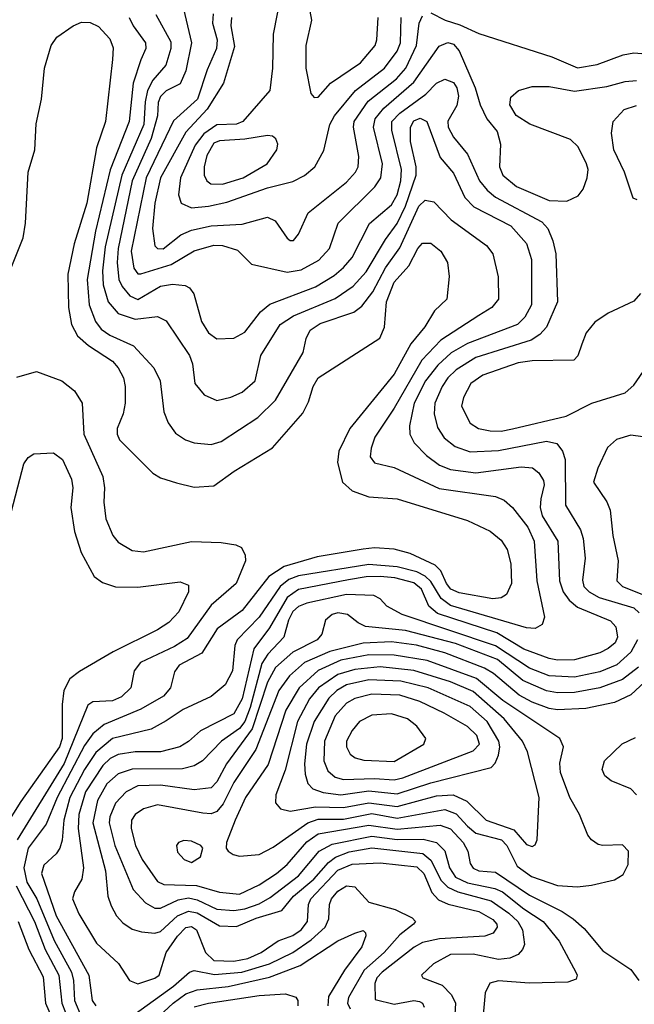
# Model space of a CAD drawing. Extents: x 997028 to 1115134, y 536408 to 618974.
# Tile 344 of 473: x 1043665 to 1045847, y 595751 to 599247. Entities that reach past the tile are written whole.
import ezdxf

# ---------------------------------------------------------------- set-up
doc = ezdxf.new("R2010")
doc.units = 0

msp = doc.modelspace()

# ---------------------------------------------------------------- linework, layer by layer
at = {"layer": '0CON10XD'}
for points in [[(1044680.8, 599355), (1044701.2, 599245), (1044681.2, 599155), (1044681.5, 599075), (1044699.1, 598985), (1044711.1, 598971.1)], [(1044592, 599335), (1044565.3, 599195), (1044562.8, 599075), (1044552.7, 598995), (1044456.9, 598885), (1044435, 598876.5), (1044365, 598873.5), (1044318.4, 598841.6), (1044288.7, 598801.3), (1044235.6, 598685), (1044228.4, 598625), (1044238.5, 598595), (1044275, 598578.9)], [(1044246.4, 599285), (1044275.2, 599165), (1044255.2, 599064.8), (1044235, 599018.8), (1044185, 598993.8), (1044165, 598974.6), (1044157.1, 598952.9), (1044154, 598906), (1044132.2, 598825), (1044064.8, 598675.2), (1044014.2, 598435), (1044010.8, 598385), (1044017.4, 598325), (1044029.3, 598299.3), (1044055.9, 598265.9), (1044085, 598252.9), (1044165, 598300.4), (1044207.5, 598307.5), (1044253.1, 598303.1), (1044267.5, 598295), (1044283.1, 598273.1), (1044310.9, 598175), (1044335, 598134.6), (1044365, 598113.4), (1044425, 598115.9), (1044465, 598137.8), (1044520.4, 598209.6), (1044553, 598237), (1044715, 598298.8), (1044781.2, 598338.8), (1044815, 598366.8), (1044845, 598402.7), (1044907, 598523), (1044985, 598590), (1045005, 598624.6), (1045018.6, 598675), (1045020.3, 598715), (1044986.1, 598855), (1044986.8, 598885), (1045015, 598915.5), (1045107.3, 598982.7), (1045145, 599022), (1045175, 599036.2), (1045205, 599023.8), (1045217, 599005), (1045223.5, 598975), (1045217.6, 598942.4), (1045185, 598886.9), (1045186.5, 598865), (1045205, 598830), (1045255, 598770), (1045298, 598675), (1045325, 598641.1), (1045355, 598616.5), (1045518.8, 598528.8), (1045539.7, 598505), (1045557.9, 598462.1), (1045568.2, 598415), (1045574, 598245), (1045535.8, 598155), (1045511.4, 598128.6), (1045480.5, 598109.5), (1045285, 598047.2), (1045215, 598003.2), (1045184.8, 597975), (1045165.2, 597945), (1045138.7, 597885), (1045137.2, 597847.2), (1045148.5, 597798.5), (1045172.5, 597762.5), (1045211.8, 597731.8), (1045265, 597712.7), (1045365, 597717.7), (1045535, 597750.4), (1045571.9, 597741.9), (1045592.4, 597715), (1045601.6, 597685), (1045602.9, 597522.9), (1045655.9, 597435.9), (1045665.2, 597405), (1045672.6, 597335), (1045662.9, 597257.1), (1045668.4, 597235), (1045687.1, 597215), (1045722.3, 597195), (1045845, 597159), (1045865, 597140.9)], [(1044351.8, 599268.2), (1044349.2, 599235), (1044365.8, 599175), (1044364.4, 599145), (1044330.7, 599069.3), (1044296.3, 598965), (1044211.8, 598888.2), (1044113.7, 598685), (1044061.5, 598425), (1044070, 598365), (1044084.5, 598345), (1044095, 598344.7)], [(1045125, 599271.4), (1045175.8, 599245), (1045228.3, 599228.3), (1045295, 599197.9), (1045554.8, 599114.8), (1045645, 599076.2), (1045715, 599088.2), (1045807.9, 599122.1), (1045845, 599129.4), (1045931.8, 599121.8)], [(1043618.8, 598325), (1043677.7, 598472.3), (1043685.8, 598525), (1043694.8, 598705.2), (1043718.8, 598785), (1043723.4, 598876.6), (1043742.9, 598965), (1043752.9, 599075), (1043776.4, 599155), (1043796.9, 599185), (1043855, 599225.6), (1043885, 599237.8), (1043915, 599236.9), (1043945, 599222.9), (1043985, 599178.6), (1043996.6, 599146.6), (1043994.6, 599105)], [(1044054.2, 599254.2), (1044068.1, 599225), (1044111.4, 599165), (1044112.5, 599145), (1044095.5, 599104.5), (1044067.9, 599022.1), (1044053.7, 598885), (1043986.1, 598713.9), (1043933.9, 598496.1), (1043904.3, 598325), (1043911.6, 598235), (1043933.9, 598175), (1043955, 598147.9), (1043985, 598126.5), (1044069.2, 598089.2), (1044141.3, 598011.3), (1044163.8, 597965), (1044176.5, 597855), (1044192.5, 597815), (1044218.9, 597778.9), (1044254.2, 597755), (1044285, 597744.6), (1044345, 597738.7), (1044381, 597749), (1044510.9, 597835), (1044573.8, 597896.2), (1044671.1, 598065), (1044682.1, 598115), (1044696.2, 598145), (1044732.2, 598167.8), (1044851.7, 598208.3), (1044880, 598230), (1044919.1, 598280.9), (1044964, 598366), (1045015, 598437.3), (1045082.6, 598585), (1045105, 598605.9), (1045135, 598600), (1045196.7, 598536.7), (1045322.5, 598445), (1045345.4, 598415), (1045363.9, 598333.9), (1045364.6, 598255), (1045341.8, 598225), (1045295, 598196.4), (1045160.9, 598109.1), (1045092.3, 598037.7), (1044995, 597868), (1044926.6, 597765), (1044912.7, 597725), (1044910, 597695), (1044925, 597673.1), (1044995, 597656.5), (1045155, 597582.8), (1045354.3, 597554.3), (1045385, 597541.2), (1045415, 597514.5), (1045469.3, 597445), (1045491.6, 597395), (1045500.7, 597255), (1045528.2, 597125), (1045520.5, 597099.5), (1045495.7, 597085.7), (1045465, 597087.6), (1045195, 597166.7), (1045161.3, 597191.3), (1045125, 597251.7), (1045105, 597271.7), (1045075, 597286.5), (1045005.4, 597304.6), (1044905, 597312.8), (1044655, 597272.8), (1044620.6, 597259.4), (1044590.3, 597235), (1044515, 597125.2), (1044437.1, 597045), (1044428.6, 597025), (1044420.8, 596935), (1044395.2, 596884.8), (1044345, 596843.4), (1044245, 596797.3), (1044185, 596757.5), (1044131.9, 596728.1), (1043995, 596694.8), (1043934.9, 596645.1), (1043895.4, 596585), (1043843.6, 596485), (1043822.3, 596405), (1043815.8, 596334.2), (1043807.1, 596305), (1043794.4, 596285.6), (1043750.5, 596245), (1043742.2, 596215), (1043795.1, 596065), (1043910.2, 595855), (1043921.9, 595765), (1043935.3, 595745)], [(1044148.6, 599265), (1044201.2, 599168.8), (1044202, 599145), (1044183.5, 599085), (1044138.4, 599031.6), (1044119, 598995), (1044110.3, 598955), (1044105.6, 598874.4), (1044027.9, 598695), (1043969.2, 598440.8), (1043958.6, 598355), (1043961.3, 598305), (1043979.2, 598245), (1044015, 598203.3), (1044075, 598183.8), (1044155, 598193.3), (1044185, 598177.3), (1044268.2, 598055), (1044278.9, 598025), (1044286.7, 597955), (1044320, 597915), (1044365, 597895.3), (1044415, 597907.1), (1044454.5, 597925), (1044500.8, 597965), (1044521.1, 598055), (1044590.2, 598165), (1044636.8, 598195), (1044785, 598256.8), (1044848.8, 598301.2), (1044895, 598351.4), (1044963.6, 598466.4), (1045005, 598523.2), (1045035.4, 598584.6), (1045072.4, 598695), (1045072.3, 598725), (1045052.4, 598815), (1045053, 598865), (1045065, 598887.4), (1045087.1, 598897.1), (1045110.5, 598885), (1045157.4, 598757.4), (1045205, 598701.8), (1045245.7, 598615.7), (1045277.1, 598582.9), (1045408.7, 598515), (1045465, 598451.8), (1045481.9, 598395), (1045482.3, 598235), (1045459.1, 598190.9), (1045432.1, 598165), (1045255, 598097.3), (1045196.5, 598063.5), (1045149.7, 598020.3), (1045105.8, 597965), (1045065.8, 597885), (1045048.6, 597805), (1045050.6, 597775), (1045065.4, 597745), (1045109.8, 597699.8), (1045155.7, 597665.7), (1045195, 597649.4), (1045285, 597637.8), (1045445, 597659.1), (1045485.3, 597655.3), (1045508.5, 597638.5), (1045525, 597611.2), (1045527.1, 597595), (1045514.8, 597545.2), (1045512.6, 597515), (1045520.7, 597485), (1045575.9, 597395.9), (1045581.7, 597255), (1045594.9, 597214.9), (1045615.9, 597185.9), (1045645, 597160.7), (1045762.4, 597112.4), (1045781.8, 597091.8), (1045787.4, 597055), (1045778.9, 597035), (1045755, 597014), (1045725, 596998.7), (1045635, 596974.4), (1045575, 596972.7), (1045545, 596978.4), (1045455, 597012.2), (1045359.4, 597069.4), (1045148.6, 597138.6), (1045117.8, 597165), (1045091.2, 597225), (1045065, 597247.3), (1044996.7, 597265), (1044945, 597270.4), (1044895, 597269.1), (1044832.1, 597257.9), (1044655, 597223.6), (1044614.3, 597195.7), (1044552.1, 597087.9), (1044496.4, 597013.6), (1044455, 596836), (1044425, 596782.4), (1044307.6, 596722.4), (1044265, 596684.1), (1044233.3, 596665), (1044165, 596647.7), (1044075, 596647.4), (1044015, 596638.3), (1043986.3, 596623.7), (1043960.8, 596599.2), (1043898.5, 596505), (1043875.4, 596425), (1043873, 596375), (1043891.7, 596235), (1043885.2, 596194.8), (1043859.9, 596150.1), (1043852.8, 596125), (1043875, 596072.5), (1043938.1, 595968.1), (1044016.4, 595896.4), (1044055.5, 595835), (1044085, 595823.5), (1044145, 595843.7), (1044160.4, 595855), (1044185.5, 595935.5), (1044225, 595993), (1044255, 596023.4), (1044275, 596027.6), (1044293.3, 596015), (1044325.2, 595935), (1044355, 595906.6), (1044425, 595903.6), (1044475, 595913.9), (1044522.8, 595935), (1044583.3, 595976.7), (1044635, 595995.8), (1044665, 596015.6), (1044686.6, 596045), (1044690.7, 596105), (1044699, 596125), (1044795, 596226.9), (1044845, 596248.5), (1044945, 596253.1)], [(1044417.6, 599255), (1044414.2, 599225), (1044428.3, 599151.7), (1044388.4, 599021.6), (1044330.8, 598929.2), (1044255, 598847.4), (1044164.6, 598685), (1044145.1, 598595), (1044136.1, 598506.1), (1044144.5, 598444.5), (1044155, 598434.2), (1044175, 598433.8)], [(1044175, 598433.8), (1044237.4, 598482.6), (1044275, 598499.6), (1044345.5, 598514.5), (1044455, 598520.7), (1044545, 598545.5), (1044572.2, 598532.2), (1044615, 598470.8), (1044625, 598462.9), (1044637.2, 598462.8), (1044655, 598485.8), (1044689.3, 598560.7), (1044825, 598669.7), (1044857.1, 598705), (1044866.3, 598725), (1044868.7, 598761.3), (1044850.6, 598865), (1044853, 598885), (1044902.6, 598957.4), (1045002.9, 599037.1), (1045035.5, 599075), (1045073.9, 599155), (1045083.8, 599235), (1045095, 599260)], [(1044275, 598578.9), (1044335, 598584.8), (1044400.4, 598599.6), (1044545, 598650.3), (1044635, 598672), (1044676.4, 598693.6), (1044712.5, 598725), (1044745, 598782), (1044766.3, 598875), (1044783.3, 598905), (1044857.8, 598995), (1044960.9, 599075), (1045005.3, 599134.7), (1045016.7, 599165), (1045020, 599255)], [(1044711.1, 598971.1), (1044725, 598971.5), (1044769, 599021), (1044875, 599094), (1044927.4, 599155), (1044933.6, 599175), (1044937.3, 599255)], [(1044095, 598344.7), (1044202.4, 598377.6), (1044285, 598426.5), (1044355, 598446.7), (1044384.8, 598444.8), (1044438.2, 598428.2), (1044488.5, 598378.5), (1044615, 598350.2), (1044665, 598358.5), (1044726.8, 598393.2), (1044764.7, 598435), (1044795.3, 598525), (1044926.3, 598653.7), (1044947, 598685), (1044953.4, 598735), (1044921.6, 598865), (1044927.2, 598895), (1044957.6, 598932.4), (1045064.1, 599025), (1045155, 599152.7), (1045185, 599165.6), (1045205, 599160.2), (1045225, 599136.2), (1045281.9, 599005), (1045300, 598945), (1045323.8, 598895), (1045360, 598850), (1045371.8, 598805), (1045368.6, 598725), (1045380.8, 598695), (1045428.9, 598655), (1045545, 598605.2), (1045607.4, 598602.6), (1045648.3, 598621.7), (1045665.4, 598645), (1045680.4, 598685), (1045683.2, 598715), (1045677.5, 598735), (1045647.7, 598795), (1045621.2, 598821.2), (1045476.1, 598876.1), (1045427.3, 598907.3), (1045405.8, 598945), (1045408.7, 598971.3), (1045436, 598995), (1045485, 599010), (1045545, 599010), (1045635, 598993.1), (1045750.1, 599009.9), (1045815, 599027.2), (1045855, 599030.6)], [(1043994.6, 599105), (1043969.7, 598885), (1043938, 598792), (1043904.1, 598595), (1043858.7, 598451.3), (1043836.6, 598343.4), (1043838.7, 598225), (1043849.3, 598165), (1043870.8, 598125), (1043910, 598090), (1043995, 598034.1), (1044015, 598010.8), (1044033.5, 597975), (1044039.6, 597945), (1044039.6, 597885), (1044032.5, 597847.5), (1044011.8, 597795), (1044011.2, 597775), (1044019.1, 597755), (1044137.4, 597637.4), (1044165, 597620), (1044222.1, 597602.1), (1044285, 597586.9), (1044355, 597591.8), (1044426.1, 597643.9), (1044563.3, 597726.7), (1044670.6, 597849.4), (1044690.3, 597889.7), (1044706.9, 597945), (1044725, 597975.3), (1044943.4, 598116.6), (1044960.5, 598155), (1044967.1, 598245), (1044994.1, 598315), (1045046.6, 598373.4), (1045078.1, 598435), (1045095, 598453.2), (1045125, 598453.1), (1045160.5, 598425), (1045183.5, 598385), (1045190, 598335), (1045181.4, 598255), (1045137.4, 598212.6), (1045103.1, 598156.9), (1045053.6, 598096.4), (1044995, 597988.2), (1044836.9, 597795), (1044798.4, 597715), (1044793.1, 597675), (1044811.2, 597605), (1044845, 597574.6), (1044905, 597552.9), (1045005, 597545.8), (1045255, 597468.4), (1045335, 597430.8), (1045375, 597399.1), (1045395.6, 597365.6), (1045408.9, 597315), (1045411.4, 597245), (1045394, 597206), (1045375, 597193.6), (1045345, 597190.4), (1045225, 597212.2), (1045195.4, 597225.4), (1045180, 597245), (1045160.5, 597290.5), (1045140.5, 597310.5), (1045051.1, 597351.1), (1044995, 597367), (1044925, 597371.4), (1044885, 597367.4), (1044720.7, 597339.3), (1044604.7, 597305.3), (1044549.9, 597270.1), (1044455, 597148.9), (1044365.9, 597084.1), (1044311.7, 596998.3), (1044231.5, 596955), (1044215, 596932), (1044201.1, 596875), (1044175.3, 596845), (1044095, 596799), (1043965.3, 596744.7), (1043925, 596711.6), (1043895, 596669.6), (1043798.5, 596485), (1043759.2, 596390.9), (1043695, 596305.3), (1043680.3, 596235), (1043690.8, 596185), (1043725.6, 596125.6), (1043787.8, 595977.8), (1043848.7, 595865), (1043856.7, 595835), (1043859.3, 595765), (1043885, 595705.7)], [(1045857.5, 598607.5), (1045843, 598613), (1045812.5, 598705), (1045774.8, 598785), (1045765.9, 598844.1), (1045772, 598885), (1045811.6, 598928.4), (1045855, 598942.3)], [(1044385, 598663.4), (1044459.1, 598685), (1044543.5, 598735), (1044578.2, 598785), (1044581.5, 598805), (1044574, 598824), (1044563.1, 598833.1), (1044545, 598836.2), (1044465, 598822.3), (1044375, 598816.4), (1044355, 598808), (1044329.8, 598765), (1044319.7, 598725), (1044320, 598695), (1044329.4, 598675), (1044344.3, 598664.3), (1044385, 598663.4)], [(1045869.1, 598275), (1045845, 598247.5), (1045755, 598204.6), (1045707.6, 598172.4), (1045676.7, 598135), (1045661.1, 598095), (1045646.9, 598053.1), (1045632.1, 598037.9), (1045485, 598035.9), (1045435, 598028.9), (1045310, 597985), (1045266.4, 597955), (1045240.3, 597905), (1045233.5, 597875), (1045265, 597814.6), (1045294.2, 597795), (1045335, 597787.6), (1045375, 597786.5)], [(1045375, 597786.5), (1045415, 597794.1), (1045605, 597838.8), (1045696.2, 597885), (1045815, 597921.8), (1045845, 597948.9), (1045935, 598080)], [(1043655, 597978.1), (1043725, 597997.5), (1043814.6, 597964.6), (1043859.6, 597929.6), (1043886.5, 597885), (1043893.4, 597775), (1043959.8, 597625), (1043965.8, 597585), (1043963.3, 597533.3), (1043970.8, 597475), (1043995.5, 597415), (1044015, 597391.5), (1044065, 597362.5), (1044105, 597358), (1044275, 597394.1), (1044380.5, 597390.5), (1044432.7, 597382.7), (1044452.5, 597372.5), (1044465.6, 597345.6), (1044466.5, 597325), (1044433.8, 597245), (1044345, 597167.9), (1044259.7, 597050.3), (1044215, 597021), (1044093.9, 596965), (1044072, 596935), (1044059.3, 596875), (1044026.8, 596843.2), (1043995, 596828.1), (1043925, 596824.6), (1043906.6, 596813.4), (1043823.6, 596606.4), (1043656.2, 596335)], [(1046015, 597746.9), (1045835, 597772.2), (1045783.6, 597756.4), (1045752.4, 597727.6), (1045717.5, 597655), (1045702.2, 597605), (1045749.6, 597535), (1045762, 597505), (1045770.9, 597415), (1045790, 597325), (1045785.5, 597255), (1045805.5, 597235), (1045915, 597191.2)], [(1043629.1, 597475), (1043679.8, 597670.2), (1043695, 597692.9), (1043715, 597705.5), (1043785, 597709.1), (1043817.7, 597685), (1043849.2, 597615), (1043853.9, 597585), (1043846.3, 597515), (1043859.8, 597429.8), (1043883.9, 597355), (1043929.4, 597269.4), (1043959.1, 597249.1), (1044005, 597232.9), (1044085, 597232.3), (1044235, 597251.5), (1044265, 597238.8), (1044264.4, 597215), (1044230.4, 597145), (1044195, 597106.1), (1044155, 597080.7), (1043997, 597003), (1043877.3, 596932.7), (1043842.9, 596907.1), (1043821.4, 596865), (1043815.6, 596815), (1043815.6, 596695), (1043807, 596665), (1043668.7, 596471.3), (1043611.4, 596378.6)], [(1045858.8, 597045), (1045835, 597001.4), (1045785, 596956.2), (1045725, 596930.9), (1045635, 596912.7), (1045545, 596917.1), (1045475, 596944.3), (1045355, 597023.5), (1045023.5, 597135), (1044968.8, 597165), (1044945, 597191.2), (1044922.5, 597202.5), (1044825, 597206.2), (1044685, 597174.8), (1044655, 597163.7), (1044635, 597146.1), (1044619.6, 597115), (1044602.4, 597055), (1044545.6, 596994.4), (1044525, 596960.8), (1044483.5, 596805), (1044464, 596755), (1044445, 596730.6), (1044381.6, 596685), (1044314.5, 596615.5), (1044285, 596598), (1044243.2, 596586.8), (1044063.9, 596586.1), (1044015, 596569.8), (1043975, 596533.3), (1043941.2, 596475), (1043925.1, 596395), (1043969.3, 596225), (1043978.2, 596135), (1043990.1, 596100.1), (1044009.2, 596065), (1044030.8, 596040.8), (1044065, 596018.1), (1044098.1, 596008.1), (1044145, 596003.2), (1044165, 596009), (1044225, 596065.4), (1044265, 596081.4), (1044295, 596075.3), (1044375, 596030), (1044435, 596027.1), (1044505, 596057.3), (1044595.5, 596084.5), (1044637.8, 596135), (1044709, 596195), (1044761.6, 596255), (1044786, 596274), (1044835, 596292.9), (1044915, 596306), (1045096.6, 596286.6), (1045125, 596263.1), (1045161, 596191), (1045185, 596166.5), (1045220.7, 596150.7), (1045338.6, 596118.6), (1045401.5, 596075), (1045434.1, 596045), (1045450.7, 596015), (1045457, 595963), (1045450.8, 595945), (1045435, 595928.2), (1045404.8, 595915.2), (1045365, 595910), (1045275, 595928.5), (1045195, 595927.3), (1045134.2, 595895), (1045091.2, 595855), (1045096.2, 595845), (1045165, 595819.3), (1045198.8, 595785), (1045212.1, 595755), (1045208.4, 595695)], [(1045862.1, 596947.9), (1045805, 596904.8), (1045724.8, 596874.8), (1045635, 596857.5), (1045575, 596857.1), (1045535, 596864.3), (1045451.1, 596901.1), (1045361.1, 596975), (1045212.1, 597032.1), (1045035, 597078.1), (1044892.7, 597092.7), (1044866.8, 597105), (1044829.5, 597135), (1044795, 597141.1), (1044775, 597134.7), (1044750.4, 597115), (1044737.9, 597065), (1044720.8, 597045), (1044635, 597001.6), (1044573.6, 596946.4), (1044545, 596894.7), (1044490.7, 596729.3), (1044399.8, 596605), (1044365, 596541.1), (1044345, 596520), (1044285, 596512.8), (1044165, 596528.9), (1044085, 596527.1), (1044042.9, 596505), (1044005.2, 596465), (1043985, 596416.5), (1043982.3, 596395), (1044002.8, 596315), (1044068.6, 596158.6), (1044111.3, 596111.3), (1044145, 596092.5), (1044165, 596091.9), (1044228, 596122), (1044265, 596128.5), (1044295, 596121.8), (1044365, 596088.9), (1044425, 596083.5), (1044465, 596089.7), (1044515, 596107.9), (1044555, 596130.6), (1044655, 596206.8), (1044728, 596295), (1044775, 596319), (1044915, 596348.3), (1045005, 596335.7), (1045097.4, 596337.4), (1045145, 596325.8), (1045175, 596295.4), (1045191.2, 596235), (1045212.8, 596202.8), (1045255, 596181.9), (1045352.5, 596162.5), (1045379.8, 596149.8), (1045455, 596089.9), (1045524.2, 596045), (1045580.7, 595975), (1045640, 595865), (1045644.2, 595855), (1045640.3, 595839.7), (1045610.7, 595829.3), (1045473.9, 595826.1), (1045365.3, 595834.7), (1045334, 595826), (1045317.8, 595792.2), (1045306.6, 595675)], [(1045899.9, 596910.1), (1045835, 596850), (1045777.3, 596822.7), (1045675, 596801), (1045575, 596796.5), (1045545, 596801.3), (1045485, 596823.3), (1045438.3, 596848.3), (1045347.8, 596925), (1045315.3, 596945), (1045175, 596999.4), (1045073.8, 597026.2), (1044985, 597037.5), (1044885, 597032.8), (1044765.8, 597004.2), (1044675.8, 596965), (1044623, 596917), (1044585.2, 596865), (1044503.8, 596656.2), (1044425, 596538.9), (1044387.4, 596462.6), (1044365, 596436.1), (1044345, 596427.7), (1044315, 596429.2), (1044155, 596459.6), (1044105, 596445.3), (1044075, 596425.3), (1044062.2, 596405), (1044061.5, 596375), (1044076.6, 596315), (1044099.8, 596265), (1044155, 596187.4), (1044176.9, 596176.9), (1044214.8, 596174.8), (1044293.3, 596173.3), (1044375, 596149.5), (1044445, 596141.7), (1044515, 596175.2), (1044576.8, 596215), (1044615, 596247.3), (1044685, 596327.9), (1044725, 596356.8), (1044905, 596387.5), (1045005, 596372.8), (1045157.4, 596387.4), (1045195, 596373.5), (1045239.8, 596325), (1045256.6, 596295), (1045265, 596250.8), (1045275, 596234.2), (1045295, 596224.8), (1045355, 596220.2), (1045475, 596138.1), (1045590.9, 596080.9), (1045630.4, 596055), (1045669.7, 596019.7), (1045735, 595940.8), (1045835, 595874.5), (1045863.1, 595835)], [(1045645, 596168), (1045695, 596174.5), (1045777, 596193), (1045807.6, 596212.4), (1045825, 596247.5), (1045826.7, 596295), (1045805, 596317.8), (1045735, 596314.3), (1045718.9, 596318.9), (1045694.7, 596334.7), (1045681.8, 596351.8), (1045652.7, 596425), (1045618, 596485), (1045585.4, 596574.6), (1045582.9, 596607.1), (1045596.2, 596665), (1045583.3, 596695), (1045379.9, 596829.9), (1045287.2, 596907.2), (1045111.6, 596971.6), (1044995, 596991.1), (1044905, 596991.4), (1044805, 596972.9), (1044725, 596936.3), (1044657.2, 596875), (1044610.3, 596795), (1044547.8, 596602.2), (1044466.6, 596485), (1044430.2, 596405), (1044398.9, 596325), (1044398.6, 596305), (1044405.8, 596295), (1044422.6, 596282.6), (1044445, 596276.5), (1044515, 596283.2), (1044565, 596309.2), (1044688.6, 596395), (1044725, 596408.8), (1044815, 596408.8), (1044915, 596427.9), (1045005, 596411.6), (1045175, 596443), (1045215, 596427.4), (1045255, 596383.4), (1045285, 596358.5), (1045376, 596335), (1045394.9, 596315), (1045431.2, 596241.2), (1045482.1, 596205), (1045575, 596173.3), (1045645, 596168)], [(1045485, 596311.8), (1045495, 596317.5), (1045502.7, 596335), (1045509.3, 596485), (1045467.7, 596647.7), (1045450.2, 596685), (1045385.6, 596765), (1045275, 596861.1), (1045195, 596896.3), (1045065, 596936), (1044945, 596948.9), (1044855, 596940.2), (1044795, 596921.4), (1044725.8, 596874.2), (1044693.6, 596835), (1044651.6, 596755), (1044607.5, 596582.5), (1044574.7, 596495), (1044573.5, 596466.5), (1044590.8, 596445), (1044625, 596436.8), (1044715, 596451.6), (1044815, 596450.2), (1044905, 596466.9), (1045005, 596453.6), (1045145, 596491.1), (1045204.6, 596494.6), (1045252.2, 596472.2), (1045321.3, 596405), (1045419.9, 596369.9), (1045465, 596318.5), (1045485, 596311.8)], [(1044805, 596494.6), (1044905, 596508.4), (1045005, 596498.3), (1045125, 596537.2), (1045338.5, 596591.5), (1045353, 596607), (1045364.8, 596635.2), (1045369.8, 596665), (1045366.3, 596685), (1045324.8, 596755), (1045265, 596808.8), (1045115.4, 596875), (1045018.9, 596898.9), (1044905, 596902.6), (1044825.9, 596885), (1044790.6, 596865), (1044762.3, 596837.7), (1044710.6, 596755), (1044683.8, 596675), (1044675.8, 596605), (1044678.3, 596568.3), (1044688.1, 596535), (1044705.9, 596515.9), (1044742.5, 596502.5), (1044805, 596494.6)], [(1044995, 596547.6), (1045025, 596554.9), (1045275, 596651.1), (1045297.4, 596675), (1045288.4, 596705), (1045255, 596737.5), (1045171.8, 596785), (1045085.8, 596825.8), (1045015, 596848.7), (1044915, 596852.1), (1044855, 596836.6), (1044825, 596820.2), (1044784.8, 596775), (1044746.9, 596685), (1044744.8, 596615), (1044759.4, 596579.4), (1044785, 596558), (1044815, 596548.8), (1044925, 596553.2), (1044995, 596547.6)], [(1044995, 596613), (1045100.5, 596675), (1045106.5, 596695), (1045075, 596738.9), (1045041.5, 596765), (1044985, 596782.6), (1044915, 596778.1), (1044871.2, 596755), (1044845, 596723.5), (1044825.8, 596685), (1044825.3, 596665), (1044838.8, 596638.8), (1044855.8, 596625.7), (1044887.4, 596617.4), (1044995, 596613)], [(1045855.2, 596495), (1045835, 596516.2), (1045764.8, 596544.8), (1045742.6, 596562.6), (1045732.7, 596585), (1045741.8, 596615), (1045804.4, 596675.6), (1045851.2, 596698.8)], [(1044275, 596254.5), (1044307.5, 596275), (1044315.8, 596305), (1044308, 596315), (1044275, 596330), (1044247.8, 596332.2), (1044228.8, 596325), (1044221.4, 596315), (1044225, 596291.2), (1044248.8, 596265), (1044275, 596254.5)], [(1044945, 596253.1), (1045075, 596238.7), (1045100.5, 596215), (1045128.3, 596148.3), (1045152.2, 596122.2), (1045186.7, 596106.7), (1045295, 596080.9), (1045345, 596052), (1045359.2, 596035), (1045360.3, 596025), (1045346.4, 596003.6), (1045317.1, 595992.9), (1045156, 595984), (1045095, 595970.5), (1045065.8, 595954.2), (1044952, 595865), (1044933.7, 595845), (1044925.7, 595825), (1044927.8, 595767.8), (1044995, 595751.2), (1045064.6, 595764.6), (1045085, 595761.3), (1045095.4, 595755), (1045100.8, 595740.8)], [(1043652.2, 596172.2), (1043717.3, 596045), (1043755.1, 595945.1), (1043804.6, 595855), (1043815.1, 595755), (1043879.3, 595589.3)], [(1044075, 595717.7), (1044211.3, 595815), (1044268.1, 595865), (1044285, 595870.7), (1044356.6, 595856.6), (1044454.4, 595865.6), (1044551.8, 595895), (1044635, 595934.9), (1044699.5, 595980.5), (1044749.4, 596025), (1044763.2, 596055), (1044764.8, 596105), (1044772.2, 596125), (1044795, 596152.4), (1044825, 596171.8), (1044855, 596167.9), (1044905, 596113.4), (1044997.8, 596087.8), (1045058, 596058), (1045070, 596045), (1045063.3, 596035), (1045015, 595997.6), (1044959.2, 595935), (1044887.7, 595872.3), (1044832.6, 595775), (1044829.2, 595755), (1044838.4, 595735)], [(1043659.4, 596045), (1043697.5, 595945), (1043748.7, 595848.7), (1043757, 595755), (1043800.5, 595655)], [(1044075, 595629.6), (1044210.2, 595755), (1044255, 595787.6), (1044295, 595801.8), (1044405, 595814.7), (1044552.5, 595847.5), (1044660.8, 595889.2), (1044795, 595976.7), (1044855, 596003.5), (1044885, 596013.3), (1044893.3, 596005), (1044893.6, 595993.6), (1044879.6, 595955), (1044818.2, 595871.8), (1044761.6, 595778.4), (1044758.8, 595745)], [(1044285, 595741.6), (1044335.5, 595755.5), (1044515, 595781.8), (1044608.7, 595788.7), (1044645.8, 595775.8), (1044652.7, 595765), (1044652.9, 595745)]]:
    msp.add_lwpolyline(points, dxfattribs=at)

doc.saveas('drawing.dxf')
